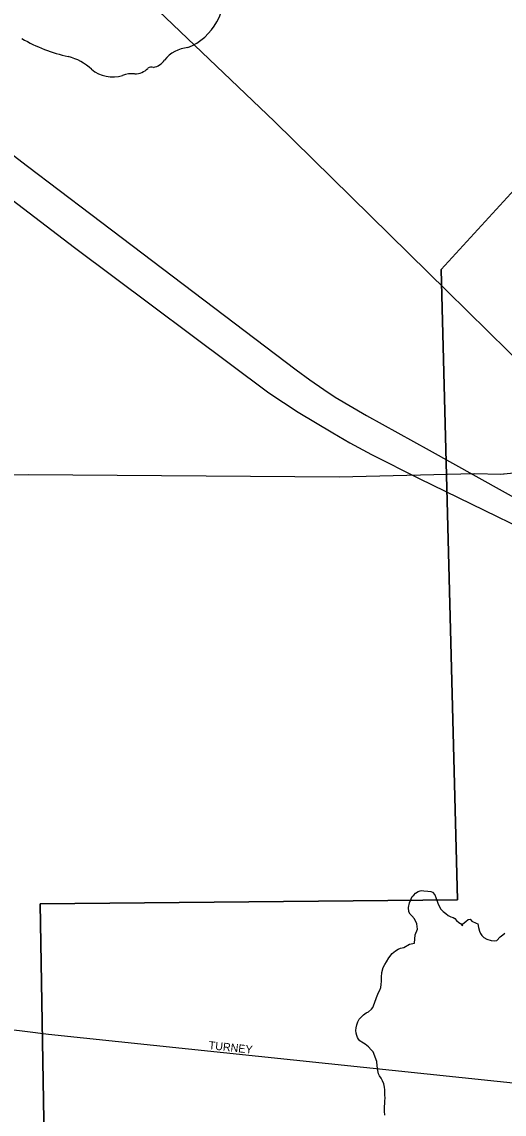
# Model space of a CAD drawing. Extents: x 2010165 to 2382125, y 1060529 to 1407316.
# Drawn here: x 2224900 to 2227913, y 1236761 to 1243586 of the extents above; entities that cross this region are included whole.
import ezdxf

# ---------------------------------------------------------------- set-up
doc = ezdxf.new("R2010")
doc.units = 0
for name, color, linetype in [('GM_X_City_Street', 7, 'Continuous'), ('GM_X_City_Street_Text', 7, 'Continuous'), ('GM_X_Corporation', 7, 'Continuous'), ('GM_X_Minor_River', 7, 'Continuous'), ('GM_X_Rail_Line', 7, 'Continuous'), ('GM_X_State_Route', 7, 'Continuous'), ('GM_X_State_Shield', 7, 'Continuous')]:
    doc.layers.add(name, color=color, linetype=linetype)

msp = doc.modelspace()

# ---------------------------------------------------------------- linework, layer by layer
at = {"layer": 'GM_X_City_Street'}
for points in [[(2227912.6, 1240761.6), (2228088.5, 1240779.9), (2228221.7, 1240816.4), (2228342.6, 1240864.5), (2228443.2, 1240918), (2228518.6, 1240965.4)], [(2219819.3, 1240694.8), (2219879.4, 1240694.4), (2220980.3, 1240714.3), (2221443.6, 1240719.4), (2222350.6, 1240730), (2224941.3, 1240757.4), (2226881.8, 1240742.5), (2227727.8, 1240764.2), (2227892.5, 1240759.5), (2227908.3, 1240761.1), (2227912.6, 1240761.6)], [(2224919.3, 1237276), (2224884.3, 1237280.3), (2224847.7, 1237284.8), (2224398, 1237294.2), (2224055.3, 1237283), (2223255.4, 1237264.9), (2222850.4, 1237255.7), (2222678.8, 1237260), (2222672.9, 1237260.9)], [(2229181.6, 1236826.1), (2225067.3, 1237257.9), (2224919.3, 1237276)]]:
    msp.add_lwpolyline(points, dxfattribs=at)
at = {"layer": 'GM_X_Corporation'}
for points in [[(2225059.6, 1235369.7), (2225013.4, 1238075.2), (2227620.3, 1238098.9), (2227519.6, 1242037.9), (2228274, 1242863.7), (2228266.8, 1243449.8), (2232709.2, 1243518.1), (2235472.4, 1243577.2), (2238062.2, 1243551.2), (2238065.5, 1243221.9), (2238096.9, 1240494.3), (2238179.2, 1240555.2), (2238628.9, 1240802.8), (2238677.8, 1240842.5), (2238807.1, 1240878.9), (2238929.5, 1240876.8), (2239425.6, 1240872.5), (2239487.7, 1238293.3), (2239095.6, 1238274.6), (2239171.3, 1234905.3)], [(2235472.4, 1243577.2), (2232709.2, 1243518.1), (2228266.8, 1243449.8), (2228274, 1242863.7), (2227519.6, 1242037.9), (2227620.3, 1238098.9), (2225013.4, 1238075.2), (2225059.6, 1235369.7)]]:
    msp.add_lwpolyline(points, dxfattribs=at)
at = {"layer": 'GM_X_Minor_River'}
for points in [[(2227157.4, 1237676.8), (2227167.1, 1237695), (2227176.9, 1237713.3), (2227192.5, 1237737.6), (2227212.2, 1237764), (2227234, 1237780.4), (2227249.9, 1237790.7), (2227265.9, 1237796.9), (2227285.9, 1237801.2), (2227321.7, 1237821.9), (2227351.7, 1237828.3), (2227356.9, 1237880.6), (2227370.4, 1237917), (2227367.8, 1237949.1), (2227353.3, 1237981.1), (2227336.9, 1237998.9), (2227324.7, 1238010.8), (2227316.4, 1238024.7), (2227315.9, 1238052.8), (2227321.5, 1238081), (2227327.3, 1238095.2), (2227331.2, 1238105.3), (2227339, 1238119.5), (2227348.8, 1238129.6), (2227358.7, 1238141.9), (2227374.6, 1238152.1), (2227388.6, 1238156.3), (2227398.6, 1238158.5), (2227410.7, 1238156.7), (2227436.8, 1238153), (2227454.9, 1238151.3), (2227465, 1238147.4), (2227479.3, 1238131.6), (2227485.7, 1238113.6), (2227494, 1238091.6), (2227500.4, 1238071.6), (2227508.6, 1238057.7), (2227514.9, 1238043.7), (2227531.3, 1238025.9), (2227547.5, 1238014.1), (2227563.8, 1238002.2), (2227580, 1237994.4), (2227594.1, 1237988.6), (2227604.3, 1237982.7), (2227614.5, 1237970.8), (2227628.7, 1237959), (2227638.9, 1237951.1), (2227653.2, 1237937.2), (2227655, 1237949.3), (2227672.8, 1237963.6), (2227688.7, 1237975.9), (2227700.7, 1237978.1), (2227710.9, 1237966.2), (2227737.2, 1237954.6), (2227747.4, 1237950.7), (2227751.8, 1237926.6), (2227758.1, 1237904.6), (2227764.4, 1237888.6), (2227772.6, 1237876.7), (2227784.9, 1237864.8), (2227805.2, 1237853.1), (2227831.4, 1237845.4), (2227851.5, 1237843.7), (2227867.5, 1237846), (2227887.2, 1237868.3), (2227905.1, 1237880.7), (2227917, 1237890.9)], [(2227168.3, 1236754.8), (2227165.9, 1236778.9), (2227165.5, 1236807), (2227167.1, 1236829.1), (2227166.9, 1236843.2), (2227168.6, 1236861.3), (2227168.3, 1236881.4), (2227168, 1236897.4), (2227167.8, 1236913.5), (2227165.5, 1236929.6), (2227161.2, 1236949.6), (2227152.8, 1236969.6), (2227144.5, 1236985.5), (2227134.2, 1236999.4), (2227128, 1237013.4), (2227123.7, 1237033.4), (2227119.2, 1237061.5), (2227116.7, 1237089.6), (2227093.7, 1237149.5), (2227081.4, 1237163.4), (2227065, 1237181.2), (2227044.7, 1237197), (2227024.4, 1237210.8), (2227010.2, 1237218.6), (2227002, 1237228.5), (2226995.8, 1237240.5), (2226991.6, 1237252.5), (2226987.3, 1237266.5), (2226987.1, 1237282.5), (2226988.8, 1237300.6), (2226992.5, 1237318.8), (2226998.2, 1237336.9), (2227008, 1237353.2), (2227019.8, 1237367.4), (2227033.7, 1237381.7), (2227051.5, 1237394), (2227065.5, 1237400.2), (2227083.3, 1237416.6), (2227093.2, 1237426.7), (2227102.8, 1237453), (2227114.2, 1237489.3), (2227127.8, 1237519.7), (2227135.6, 1237535.9), (2227141.3, 1237552), (2227145.1, 1237570.1), (2227146.7, 1237592.3), (2227146.3, 1237616.4), (2227147.8, 1237646.5), (2227157.4, 1237676.8)]]:
    msp.add_lwpolyline(points, dxfattribs=at)
at = {"layer": 'GM_X_Rail_Line'}
for points in [[(2224790.8, 1242794.4), (2224935.2, 1242684), (2225330.9, 1242383.7), (2226613.3, 1241412), (2226697.8, 1241349.5), (2226785.4, 1241287.7), (2226858, 1241239.9), (2227053, 1241125.6), (2227443.2, 1240909), (2228046.2, 1240573.9)], [(2224554.8, 1242690.3), (2225228.2, 1242175), (2226442.7, 1241268.4), (2226626.2, 1241146.1), (2226841.9, 1241017), (2226947.8, 1240955.9), (2227085, 1240882), (2227381.7, 1240731.6), (2228432.3, 1240219.9)]]:
    msp.add_lwpolyline(points, dxfattribs=at)
at = {"layer": 'GM_X_State_Route'}
for points in [[(2223159.9, 1246134.2), (2224344.8, 1245001.8), (2224851, 1244524.4), (2225071.7, 1244305.8), (2226478.7, 1242963.4), (2227556.8, 1241902.8)], [(2227556.8, 1241902.8), (2227937.5, 1241528.3), (2228277.8, 1241198.7), (2228498.6, 1240984.7)]]:
    msp.add_lwpolyline(points, dxfattribs=at)
at = {"layer": 'GM_X_State_Shield'}
for centre, radius, start, end in [((2225796.1, 1243766), 369.3, 292.30889, 8.98584), ((2225426.4, 1244407.7), 1066.1, 240.41292, 257.1985), ((2225951.8, 1243222.7), 202.2, 94.40312, 142.57675), ((2225108.5, 1243044.6), 333.6, 47.18416, 75.83597), ((2225695.6, 1243416.9), 119.3, 282.87319, 323.27711), ((2225469.3, 1243453.1), 211.7, 230.70037, 286.29184), ((2225591.6, 1243087.8), 173.9, 85.69512, 111.20995), ((2225607.1, 1243374), 112.8, 268.77702, 315.54927), ((2225709.1, 1243271.7), 31.8, 65.75173, 132.64842)]:
    msp.add_arc(centre, radius, start, end, dxfattribs=at)

# ---------------------------------------------------------------- texts
at = {"layer": 'GM_X_City_Street_Text'}
msp.add_text('TURNEY', height=50, rotation=353.88395, dxfattribs=at).set_placement((2226065.1, 1237167.3))

doc.saveas('drawing.dxf')
